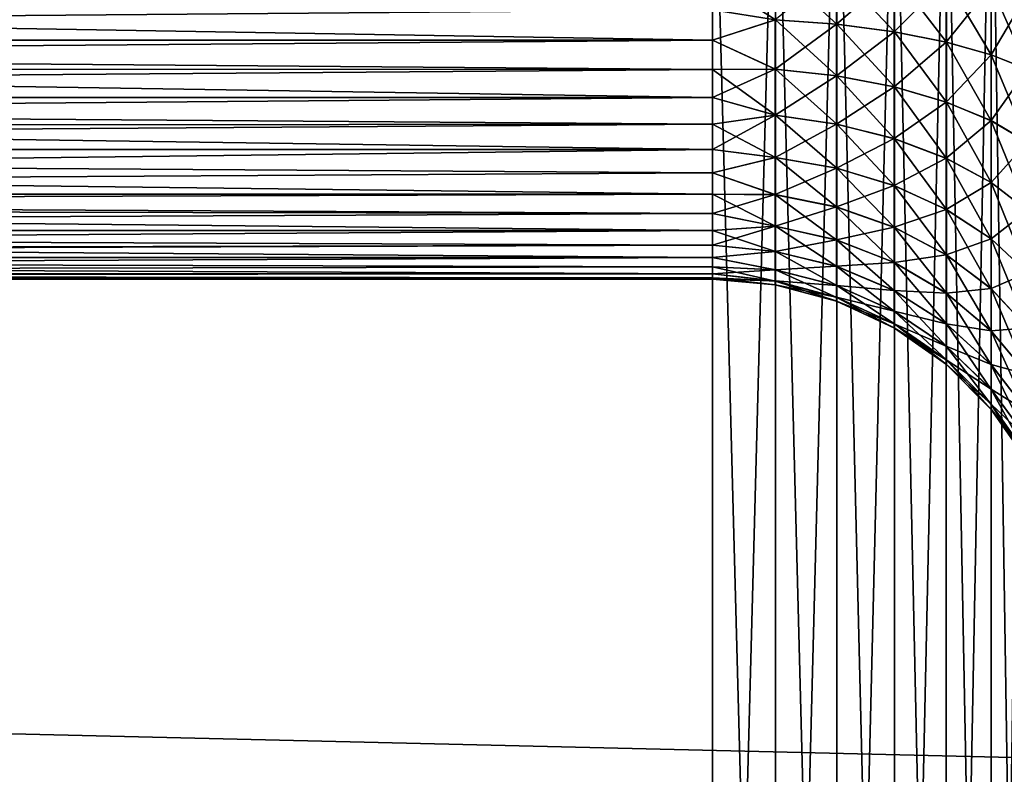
# Model space of a CAD drawing. Extents: x -547 to 547, y 0 to 578.
# Tile 400 of 472: x 370.1 to 372.8, y 555.14 to 557.21. Entities that reach past the tile are written whole.
import ezdxf

# ---------------------------------------------------------------- set-up
doc = ezdxf.new("R2010")
doc.units = 0
doc.header["$LTSCALE"] = 65.185185
for name, color, linetype in [('13', 7, 'CONTINUOUS'), ('20', 7, 'CONTINUOUS'), ('21', 7, 'CONTINUOUS'), ('27', 7, 'CONTINUOUS'), ('3', 7, 'CONTINUOUS'), ('332', 7, 'CONTINUOUS'), ('335', 7, 'CONTINUOUS'), ('40', 7, 'CONTINUOUS'), ('50', 7, 'CONTINUOUS'), ('55', 7, 'CONTINUOUS'), ('57', 7, 'CONTINUOUS'), ('64', 7, 'CONTINUOUS'), ('65', 7, 'CONTINUOUS'), ('9', 7, 'CONTINUOUS')]:
    doc.layers.add(name, color=color, linetype=linetype)

msp = doc.modelspace()

# ---------------------------------------------------------------- linework, layer by layer
at = {"layer": '13', "color": 7, "linetype": 'CONTINUOUS'}
for points in [[(372, 551.5, -49.9), (350, 551.5, -49.9), (372, 558, -49.9), (372, 551.5, -49.9)], [(372, 558, -49.9), (350, 551.5, -49.9), (362, 558, -49.9), (372, 558, -49.9)]]:
    msp.add_3dface(points, dxfattribs=at)
at = {"layer": '20', "color": 7, "linetype": 'CONTINUOUS'}
for points in [[(350, 551.5, 42.9), (545.5, 1.5, 42.9), (350, 566, 42.9), (350, 551.5, 42.9)], [(350, 566, 42.9), (545.5, 1.5, 42.9), (360.0977, 559.3826, 42.9), (350, 566, 42.9)], [(360.0977, 559.3826, 42.9), (545.5, 1.5, 42.9), (360.2178, 559.0925, 42.9), (360.0977, 559.3826, 42.9)], [(360.2178, 559.0925, 42.9), (545.5, 1.5, 42.9), (360.3818, 558.8247, 42.9), (360.2178, 559.0925, 42.9)], [(360.3818, 558.8247, 42.9), (545.5, 1.5, 42.9), (360.5858, 558.5858, 42.9), (360.3818, 558.8247, 42.9)], [(360.5858, 558.5858, 42.9), (545.5, 1.5, 42.9), (360.8246, 558.3818, 42.9), (360.5858, 558.5858, 42.9)], [(360.8246, 558.3818, 42.9), (545.5, 1.5, 42.9), (361.0925, 558.2178, 42.9), (360.8246, 558.3818, 42.9)], [(361.0925, 558.2178, 42.9), (545.5, 1.5, 42.9), (361.3826, 558.0977, 42.9), (361.0925, 558.2178, 42.9)], [(361.3826, 558.0977, 42.9), (545.5, 1.5, 42.9), (361.6881, 558.0245, 42.9), (361.3826, 558.0977, 42.9)], [(361.6881, 558.0245, 42.9), (545.5, 1.5, 42.9), (362, 558, 42.9), (361.6881, 558.0245, 42.9)], [(545.5, 1.5, 42.9), (372, 551.5, 42.9), (362, 558, 42.9), (545.5, 1.5, 42.9)], [(362, 558, 42.9), (372, 551.5, 42.9), (372, 558, 42.9), (362, 558, 42.9)]]:
    msp.add_3dface(points, dxfattribs=at)
at = {"layer": '21', "color": 7, "linetype": 'CONTINUOUS'}
for points in [[(372, 551.5, 42.9), (372.1736, 551.5, 42.8848), (372, 558, 42.9), (372, 551.5, 42.9)], [(372, 558, 42.9), (372.1736, 551.5, 42.8848), (372.1736, 558, 42.8848), (372, 558, 42.9)], [(372.1736, 551.5, 42.8848), (372.342, 551.5, 42.8397), (372.1736, 558, 42.8848), (372.1736, 551.5, 42.8848)], [(372.1736, 558, 42.8848), (372.342, 551.5, 42.8397), (372.342, 558, 42.8397), (372.1736, 558, 42.8848)], [(372.342, 551.5, 42.8397), (372.5, 551.5, 42.766), (372.342, 558, 42.8397), (372.342, 551.5, 42.8397)], [(372.342, 558, 42.8397), (372.5, 551.5, 42.766), (372.5, 558, 42.766), (372.342, 558, 42.8397)], [(372.5, 551.5, 42.766), (372.6428, 551.5, 42.666), (372.5, 558, 42.766), (372.5, 551.5, 42.766)], [(372.5, 558, 42.766), (372.6428, 551.5, 42.666), (372.6428, 558, 42.666), (372.5, 558, 42.766)], [(372.6428, 551.5, 42.666), (372.766, 551.5, 42.5428), (372.6428, 558, 42.666), (372.6428, 551.5, 42.666)], [(372.6428, 558, 42.666), (372.766, 551.5, 42.5428), (372.766, 558, 42.5428), (372.6428, 558, 42.666)], [(372.766, 551.5, 42.5428), (372.866, 551.5, 42.4), (372.766, 558, 42.5428), (372.766, 551.5, 42.5428)], [(372.766, 558, 42.5428), (372.866, 551.5, 42.4), (372.866, 558, 42.4), (372.766, 558, 42.5428)]]:
    msp.add_3dface(points, dxfattribs=at)
at = {"layer": '27', "color": 7, "linetype": 'CONTINUOUS'}
for points in [[(372.1736, 551.5, -49.8848), (372, 551.5, -49.9), (372.1736, 558, -49.8848), (372.1736, 551.5, -49.8848)], [(372, 551.5, -49.9), (372, 558, -49.9), (372.1736, 558, -49.8848), (372, 551.5, -49.9)], [(372.342, 551.5, -49.8397), (372.1736, 551.5, -49.8848), (372.342, 558, -49.8397), (372.342, 551.5, -49.8397)], [(372.342, 558, -49.8397), (372.1736, 551.5, -49.8848), (372.1736, 558, -49.8848), (372.342, 558, -49.8397)], [(372.5, 551.5, -49.766), (372.342, 551.5, -49.8397), (372.5, 558, -49.766), (372.5, 551.5, -49.766)], [(372.5, 558, -49.766), (372.342, 551.5, -49.8397), (372.342, 558, -49.8397), (372.5, 558, -49.766)], [(372.6428, 551.5, -49.666), (372.5, 551.5, -49.766), (372.6428, 558, -49.666), (372.6428, 551.5, -49.666)], [(372.6428, 558, -49.666), (372.5, 551.5, -49.766), (372.5, 558, -49.766), (372.6428, 558, -49.666)], [(372.766, 551.5, -49.5428), (372.6428, 551.5, -49.666), (372.766, 558, -49.5428), (372.766, 551.5, -49.5428)], [(372.766, 558, -49.5428), (372.6428, 551.5, -49.666), (372.6428, 558, -49.666), (372.766, 558, -49.5428)], [(372.866, 551.5, -49.4), (372.766, 551.5, -49.5428), (372.866, 558, -49.4), (372.866, 551.5, -49.4)], [(372.866, 558, -49.4), (372.766, 551.5, -49.5428), (372.766, 558, -49.5428), (372.866, 558, -49.4)]]:
    msp.add_3dface(points, dxfattribs=at)
at = {"layer": '3', "color": 7, "linetype": 'CONTINUOUS'}
for points in [[(528.7, 1.5, -68), (-528.7, 1.5, -68), (528.7, 576.5, -68), (528.7, 1.5, -68)], [(528.7, 576.5, -68), (-528.7, 1.5, -68), (-528.7, 576.5, -68), (528.7, 576.5, -68)]]:
    msp.add_3dface(points, dxfattribs=at)
at = {"layer": '332', "color": 7, "linetype": 'CONTINUOUS'}
for points in [[(0, 576.5, 68), (226.1803, 105.217, 68), (525, 1.5, 68), (0, 576.5, 68)], [(525, 576.5, 68), (0, 576.5, 68), (525, 1.5, 68), (525, 576.5, 68)]]:
    msp.add_3dface(points, dxfattribs=at)
at = {"layer": '335', "color": 7, "linetype": 'CONTINUOUS'}
for points in [[(-349, 551.5, 43), (-545.5, 576.5, 43), (545.5, 576.5, 43), (-349, 551.5, 43)], [(349, 551.5, 43), (-349, 551.5, 43), (545.5, 576.5, 43), (349, 551.5, 43)], [(349, 9.5, 43), (349, 551.5, 43), (545.5, 576.5, 43), (349, 9.5, 43)], [(545.5, 1.5, 43), (349, 9.5, 43), (545.5, 576.5, 43), (545.5, 1.5, 43)]]:
    msp.add_3dface(points, dxfattribs=at)
at = {"layer": '40', "color": 7, "linetype": 'CONTINUOUS'}
for points in [[(362, 556.5, 26.9), (372, 556.5, 26.9), (369.8785, 556.5, -4.0549), (362, 556.5, 26.9)], [(372, 556.5, -33.9), (362, 556.5, -33.9), (364.1215, 556.5, -5.7451), (372, 556.5, -33.9)], [(364.2711, 556.5, -6.1461), (372, 556.5, -33.9), (364.1215, 556.5, -5.7451), (364.2711, 556.5, -6.1461)], [(364.4762, 556.5, -6.5218), (372, 556.5, -33.9), (364.2711, 556.5, -6.1461), (364.4762, 556.5, -6.5218)], [(364.7327, 556.5, -6.8645), (372, 556.5, -33.9), (364.4762, 556.5, -6.5218), (364.7327, 556.5, -6.8645)], [(365.0353, 556.5, -7.1672), (372, 556.5, -33.9), (364.7327, 556.5, -6.8645), (365.0353, 556.5, -7.1672)], [(365.378, 556.5, -7.4237), (372, 556.5, -33.9), (365.0353, 556.5, -7.1672), (365.378, 556.5, -7.4237)], [(365.7537, 556.5, -7.6288), (372, 556.5, -33.9), (365.378, 556.5, -7.4237), (365.7537, 556.5, -7.6288)], [(366.1548, 556.5, -7.7784), (372, 556.5, -33.9), (365.7537, 556.5, -7.6288), (366.1548, 556.5, -7.7784)], [(366.573, 556.5, -7.8694), (372, 556.5, -33.9), (366.1548, 556.5, -7.7784), (366.573, 556.5, -7.8694)], [(367, 556.5, -7.9), (372, 556.5, -33.9), (366.573, 556.5, -7.8694), (367, 556.5, -7.9)], [(367.427, 556.5, -7.8694), (372, 556.5, -33.9), (367, 556.5, -7.9), (367.427, 556.5, -7.8694)], [(367.8452, 556.5, -7.7784), (372, 556.5, -33.9), (367.427, 556.5, -7.8694), (367.8452, 556.5, -7.7784)], [(368.2463, 556.5, -7.6288), (372, 556.5, -33.9), (367.8452, 556.5, -7.7784), (368.2463, 556.5, -7.6288)], [(368.622, 556.5, -7.4237), (372, 556.5, -33.9), (368.2463, 556.5, -7.6288), (368.622, 556.5, -7.4237)], [(368.9647, 556.5, -7.1672), (372, 556.5, -33.9), (368.622, 556.5, -7.4237), (368.9647, 556.5, -7.1672)], [(369.2673, 556.5, -6.8645), (372, 556.5, -33.9), (368.9647, 556.5, -7.1672), (369.2673, 556.5, -6.8645)], [(369.5238, 556.5, -6.5218), (372, 556.5, -33.9), (369.2673, 556.5, -6.8645), (369.5238, 556.5, -6.5218)], [(369.7289, 556.5, -6.1461), (372, 556.5, -33.9), (369.5238, 556.5, -6.5218), (369.7289, 556.5, -6.1461)], [(369.8785, 556.5, -5.7451), (372, 556.5, -33.9), (369.7289, 556.5, -6.1461), (369.8785, 556.5, -5.7451)], [(369.9695, 556.5, -5.3269), (372, 556.5, -33.9), (369.8785, 556.5, -5.7451), (369.9695, 556.5, -5.3269)], [(369.8785, 556.5, -4.0549), (372, 556.5, 26.9), (369.9695, 556.5, -4.4731), (369.8785, 556.5, -4.0549)], [(370, 556.5, -4.9), (372, 556.5, -33.9), (369.9695, 556.5, -5.3269), (370, 556.5, -4.9)], [(372, 556.5, 26.9), (370, 556.5, -4.9), (369.9695, 556.5, -4.4731), (372, 556.5, 26.9)], [(372, 556.5, 26.9), (372, 556.5, -33.9), (370, 556.5, -4.9), (372, 556.5, 26.9)]]:
    msp.add_3dface(points, dxfattribs=at)
at = {"layer": '50', "color": 7, "linetype": 'CONTINUOUS'}
for points in [[(362, 557.158, 27.8397), (362, 557.3264, 27.8848), (372, 557.158, 27.8397), (362, 557.158, 27.8397)], [(372, 557.158, 27.8397), (362, 557.3264, 27.8848), (372, 557.2412, 27.8659), (372, 557.158, 27.8397)], [(362, 557, 27.766), (362, 557.158, 27.8397), (372, 557, 27.766), (362, 557, 27.766)], [(372, 557, 27.766), (362, 557.158, 27.8397), (372, 557.0774, 27.8063), (372, 557, 27.766)], [(372, 557.0774, 27.8063), (362, 557.158, 27.8397), (372, 557.158, 27.8397), (372, 557.0774, 27.8063)], [(362, 556.8572, 27.666), (362, 557, 27.766), (372, 556.8572, 27.666), (362, 556.8572, 27.666)], [(372, 556.8572, 27.666), (362, 557, 27.766), (372, 556.9264, 27.7192), (372, 556.8572, 27.666)], [(372, 556.9264, 27.7192), (362, 557, 27.766), (372, 557, 27.766), (372, 556.9264, 27.7192)], [(362, 556.734, 27.5428), (362, 556.8572, 27.666), (372, 556.734, 27.5428), (362, 556.734, 27.5428)], [(372, 556.734, 27.5428), (362, 556.8572, 27.666), (372, 556.7929, 27.6071), (372, 556.734, 27.5428)], [(372, 556.7929, 27.6071), (362, 556.8572, 27.666), (372, 556.8572, 27.666), (372, 556.7929, 27.6071)], [(362, 556.634, 27.4), (362, 556.734, 27.5428), (372, 556.634, 27.4), (362, 556.634, 27.4)], [(372, 556.634, 27.4), (362, 556.734, 27.5428), (372, 556.6808, 27.4736), (372, 556.634, 27.4)], [(372, 556.6808, 27.4736), (362, 556.734, 27.5428), (372, 556.734, 27.5428), (372, 556.6808, 27.4736)], [(362, 556.5603, 27.242), (362, 556.634, 27.4), (372, 556.5603, 27.242), (362, 556.5603, 27.242)], [(372, 556.5603, 27.242), (362, 556.634, 27.4), (372, 556.5937, 27.3226), (372, 556.5603, 27.242)], [(372, 556.5937, 27.3226), (362, 556.634, 27.4), (372, 556.634, 27.4), (372, 556.5937, 27.3226)], [(362, 556.5152, 27.0736), (362, 556.5603, 27.242), (372, 556.5152, 27.0736), (362, 556.5152, 27.0736)], [(372, 556.5152, 27.0736), (362, 556.5603, 27.242), (372, 556.5341, 27.1588), (372, 556.5152, 27.0736)], [(372, 556.5341, 27.1588), (362, 556.5603, 27.242), (372, 556.5603, 27.242), (372, 556.5341, 27.1588)], [(372, 556.5, 26.9), (362, 556.5, 26.9), (362, 556.5152, 27.0736), (372, 556.5, 26.9)], [(372, 556.5, 26.9), (362, 556.5152, 27.0736), (372, 556.5038, 26.9872), (372, 556.5, 26.9)], [(372, 556.5038, 26.9872), (362, 556.5152, 27.0736), (372, 556.5152, 27.0736), (372, 556.5038, 26.9872)]]:
    msp.add_3dface(points, dxfattribs=at)
at = {"layer": '55', "color": 7, "linetype": 'CONTINUOUS'}
for points in [[(372, 556.5, -33.9), (372, 556.5, 26.9), (372.1736, 556.4848, 26.9), (372, 556.5, -33.9)], [(372.1724, 556.485, -33.9), (372, 556.5, -33.9), (372.1736, 556.4848, 26.9), (372.1724, 556.485, -33.9)], [(372.341, 556.4401, -33.9), (372.1724, 556.485, -33.9), (372.1736, 556.4848, 26.9), (372.341, 556.4401, -33.9)], [(372.3422, 556.4396, 26.9), (372.341, 556.4401, -33.9), (372.1736, 556.4848, 26.9), (372.3422, 556.4396, 26.9)], [(372.4992, 556.3665, -33.9), (372.341, 556.4401, -33.9), (372.3422, 556.4396, 26.9), (372.4992, 556.3665, -33.9)], [(372.5003, 556.3659, 26.9), (372.4992, 556.3665, -33.9), (372.3422, 556.4396, 26.9), (372.5003, 556.3659, 26.9)], [(372.6423, 556.2665, -33.9), (372.4992, 556.3665, -33.9), (372.5003, 556.3659, 26.9), (372.6423, 556.2665, -33.9)], [(372.6432, 556.2657, 26.9), (372.6423, 556.2665, -33.9), (372.5003, 556.3659, 26.9), (372.6432, 556.2657, 26.9)], [(372.7657, 556.1432, -33.9), (372.6423, 556.2665, -33.9), (372.6432, 556.2657, 26.9), (372.7657, 556.1432, -33.9)], [(372.7665, 556.1423, 26.9), (372.7657, 556.1432, -33.9), (372.6432, 556.2657, 26.9), (372.7665, 556.1423, 26.9)], [(372.8659, 556.0003, -33.9), (372.7657, 556.1432, -33.9), (372.7665, 556.1423, 26.9), (372.8659, 556.0003, -33.9)], [(372.8665, 555.9992, 26.9), (372.8659, 556.0003, -33.9), (372.7665, 556.1423, 26.9), (372.8665, 555.9992, 26.9)]]:
    msp.add_3dface(points, dxfattribs=at)
at = {"layer": '57', "color": 7, "linetype": 'CONTINUOUS'}
for points in [[(362, 557.2416, -34.866), (362, 557.1583, -34.8398), (372, 557.2412, -34.8659), (362, 557.2416, -34.866)], [(372, 557.2412, -34.8659), (362, 557.1583, -34.8398), (372, 557.158, -34.8397), (372, 557.2412, -34.8659)], [(362, 557.1583, -34.8398), (362, 557.0777, -34.8065), (372, 557.158, -34.8397), (362, 557.1583, -34.8398)], [(372, 557.158, -34.8397), (362, 557.0777, -34.8065), (372, 557.0774, -34.8063), (372, 557.158, -34.8397)], [(362, 557.0777, -34.8065), (362, 557.0003, -34.7662), (372, 557.0774, -34.8063), (362, 557.0777, -34.8065)], [(372, 557.0774, -34.8063), (362, 557.0003, -34.7662), (372, 557, -34.766), (372, 557.0774, -34.8063)], [(362, 557.0003, -34.7662), (362, 556.9175, -34.7128), (372, 557, -34.766), (362, 557.0003, -34.7662)], [(372, 557, -34.766), (362, 556.9175, -34.7128), (372, 556.9264, -34.7192), (372, 557, -34.766)], [(362, 556.9175, -34.7128), (362, 556.8574, -34.6662), (372, 556.9264, -34.7192), (362, 556.9175, -34.7128)], [(372, 556.9264, -34.7192), (362, 556.8574, -34.6662), (372, 556.8572, -34.666), (372, 556.9264, -34.7192)], [(362, 556.8574, -34.6662), (362, 556.7341, -34.543), (372, 556.8572, -34.666), (362, 556.8574, -34.6662)], [(372, 556.8572, -34.666), (362, 556.7341, -34.543), (372, 556.7929, -34.6071), (372, 556.8572, -34.666)], [(372, 556.7929, -34.6071), (362, 556.7341, -34.543), (372, 556.734, -34.5428), (372, 556.7929, -34.6071)], [(362, 556.7341, -34.543), (362, 556.7001, -34.5002), (372, 556.734, -34.5428), (362, 556.7341, -34.543)], [(372, 556.734, -34.5428), (362, 556.7001, -34.5002), (372, 556.6808, -34.4736), (372, 556.734, -34.5428)], [(362, 556.7001, -34.5002), (362, 556.6341, -34.4002), (372, 556.6808, -34.4736), (362, 556.7001, -34.5002)], [(372, 556.6808, -34.4736), (362, 556.6341, -34.4002), (372, 556.634, -34.4), (372, 556.6808, -34.4736)], [(362, 556.6341, -34.4002), (362, 556.57, -34.2677), (372, 556.634, -34.4), (362, 556.6341, -34.4002)], [(372, 556.634, -34.4), (362, 556.57, -34.2677), (372, 556.5937, -34.3226), (372, 556.634, -34.4)], [(362, 556.57, -34.2677), (362, 556.5603, -34.2421), (372, 556.5937, -34.3226), (362, 556.57, -34.2677)], [(372, 556.5937, -34.3226), (362, 556.5603, -34.2421), (372, 556.5603, -34.242), (372, 556.5937, -34.3226)], [(362, 556.5603, -34.2421), (362, 556.5152, -34.0737), (372, 556.5603, -34.242), (362, 556.5603, -34.2421)], [(372, 556.5603, -34.242), (362, 556.5152, -34.0737), (372, 556.5341, -34.1588), (372, 556.5603, -34.242)], [(372, 556.5341, -34.1588), (362, 556.5152, -34.0737), (372, 556.5152, -34.0736), (372, 556.5341, -34.1588)], [(362, 556.5152, -34.0737), (362, 556.5078, -34.0244), (372, 556.5152, -34.0736), (362, 556.5152, -34.0737)], [(372, 556.5152, -34.0736), (362, 556.5078, -34.0244), (372, 556.5038, -33.9872), (372, 556.5152, -34.0736)], [(362, 556.5078, -34.0244), (362, 556.5, -33.9), (372, 556.5038, -33.9872), (362, 556.5078, -34.0244)], [(362, 556.5, -33.9), (372, 556.5, -33.9), (372, 556.5038, -33.9872), (362, 556.5, -33.9)]]:
    msp.add_3dface(points, dxfattribs=at)
at = {"layer": '64', "color": 7, "linetype": 'CONTINUOUS'}
for points in [[(372.341, 557.3492, -34.9492), (372.1724, 557.214, -34.8739), (372.341, 557.2014, -34.917), (372.341, 557.3492, -34.9492)], [(372.341, 557.3492, -34.9492), (372.341, 557.2014, -34.917), (372.4992, 557.3387, -35.022), (372.341, 557.3492, -34.9492)], [(372.4992, 557.3387, -35.022), (372.341, 557.2014, -34.917), (372.4992, 557.1806, -34.9876), (372.4992, 557.3387, -35.022)], [(372.4992, 557.3387, -35.022), (372.4992, 557.1806, -34.9876), (372.6423, 557.3245, -35.121), (372.4992, 557.3387, -35.022)], [(372.6423, 557.3245, -35.121), (372.4992, 557.1806, -34.9876), (372.6423, 557.1525, -35.0835), (372.6423, 557.3245, -35.121)], [(372.6423, 557.3245, -35.121), (372.6423, 557.1525, -35.0835), (372.7657, 557.3069, -35.243), (372.6423, 557.3245, -35.121)], [(372.7657, 557.3069, -35.243), (372.6423, 557.1525, -35.0835), (372.7657, 557.1177, -35.2019), (372.7657, 557.3069, -35.243)], [(372.7657, 557.3069, -35.243), (372.7657, 557.1177, -35.2019), (372.8659, 557.2866, -35.3844), (372.7657, 557.3069, -35.243)], [(372.8659, 557.2866, -35.3844), (372.7657, 557.1177, -35.2019), (372.8659, 557.0775, -35.3389), (372.8659, 557.2866, -35.3844)], [(372, 557.2412, -34.8659), (372, 557.158, -34.8397), (372.1724, 557.214, -34.8739), (372, 557.2412, -34.8659)], [(372.1724, 557.214, -34.8739), (372, 557.158, -34.8397), (372.1724, 557.0784, -34.8233), (372.1724, 557.214, -34.8739)], [(372.1724, 557.214, -34.8739), (372.1724, 557.0784, -34.8233), (372.341, 557.2014, -34.917), (372.1724, 557.214, -34.8739)], [(372.341, 557.2014, -34.917), (372.1724, 557.0784, -34.8233), (372.341, 557.0597, -34.8642), (372.341, 557.2014, -34.917)], [(372.341, 557.2014, -34.917), (372.341, 557.0597, -34.8642), (372.4992, 557.1806, -34.9876), (372.341, 557.2014, -34.917)], [(372.4992, 557.1806, -34.9876), (372.341, 557.0597, -34.8642), (372.4992, 557.0291, -34.9311), (372.4992, 557.1806, -34.9876)], [(372.4992, 557.1806, -34.9876), (372.4992, 557.0291, -34.9311), (372.6423, 557.1525, -35.0835), (372.4992, 557.1806, -34.9876)], [(372, 557.158, -34.8397), (372, 557.0774, -34.8063), (372.1724, 557.0784, -34.8233), (372, 557.158, -34.8397)], [(372.6423, 557.1525, -35.0835), (372.4992, 557.0291, -34.9311), (372.6423, 556.9876, -35.022), (372.6423, 557.1525, -35.0835)], [(372.6423, 557.1525, -35.0835), (372.6423, 556.9876, -35.022), (372.7657, 557.1177, -35.2019), (372.6423, 557.1525, -35.0835)], [(372.7657, 557.1177, -35.2019), (372.6423, 556.9876, -35.022), (372.7657, 556.9364, -35.1342), (372.7657, 557.1177, -35.2019)], [(372.7657, 557.1177, -35.2019), (372.7657, 556.9364, -35.1342), (372.8659, 557.0775, -35.3389), (372.7657, 557.1177, -35.2019)], [(372, 557.0774, -34.8063), (372, 557, -34.766), (372.1724, 557.0784, -34.8233), (372, 557.0774, -34.8063)], [(372.1724, 557.0784, -34.8233), (372, 557, -34.766), (372.1724, 556.9513, -34.7539), (372.1724, 557.0784, -34.8233)], [(372.1724, 557.0784, -34.8233), (372.1724, 556.9513, -34.7539), (372.341, 557.0597, -34.8642), (372.1724, 557.0784, -34.8233)], [(372.8659, 557.0775, -35.3389), (372.7657, 556.9364, -35.1342), (372.8659, 556.877, -35.2642), (372.8659, 557.0775, -35.3389)], [(372.341, 557.0597, -34.8642), (372.1724, 556.9513, -34.7539), (372.341, 556.9269, -34.7917), (372.341, 557.0597, -34.8642)], [(372.341, 557.0597, -34.8642), (372.341, 556.9269, -34.7917), (372.4992, 557.0291, -34.9311), (372.341, 557.0597, -34.8642)], [(372.4992, 557.0291, -34.9311), (372.341, 556.9269, -34.7917), (372.4992, 556.8872, -34.8536), (372.4992, 557.0291, -34.9311)], [(372.4992, 557.0291, -34.9311), (372.4992, 556.8872, -34.8536), (372.6423, 556.9876, -35.022), (372.4992, 557.0291, -34.9311)], [(372, 557, -34.766), (372, 556.9264, -34.7192), (372.1724, 556.9513, -34.7539), (372, 557, -34.766)], [(372.6423, 556.9876, -35.022), (372.4992, 556.8872, -34.8536), (372.6423, 556.8331, -34.9377), (372.6423, 556.9876, -35.022)], [(372.6423, 556.9876, -35.022), (372.6423, 556.8331, -34.9377), (372.7657, 556.9364, -35.1342), (372.6423, 556.9876, -35.022)], [(372, 556.9264, -34.7192), (372, 556.8572, -34.666), (372.1724, 556.9513, -34.7539), (372, 556.9264, -34.7192)], [(372.1724, 556.9513, -34.7539), (372, 556.8572, -34.666), (372.1724, 556.8353, -34.6671), (372.1724, 556.9513, -34.7539)], [(372.1724, 556.9513, -34.7539), (372.1724, 556.8353, -34.6671), (372.341, 556.9269, -34.7917), (372.1724, 556.9513, -34.7539)], [(372.7657, 556.9364, -35.1342), (372.6423, 556.8331, -34.9377), (372.7657, 556.7665, -35.0414), (372.7657, 556.9364, -35.1342)], [(372.7657, 556.9364, -35.1342), (372.7657, 556.7665, -35.0414), (372.8659, 556.877, -35.2642), (372.7657, 556.9364, -35.1342)], [(372.341, 556.9269, -34.7917), (372.1724, 556.8353, -34.6671), (372.341, 556.8059, -34.7011), (372.341, 556.9269, -34.7917)], [(372.341, 556.9269, -34.7917), (372.341, 556.8059, -34.7011), (372.4992, 556.8872, -34.8536), (372.341, 556.9269, -34.7917)], [(372.4992, 556.8872, -34.8536), (372.341, 556.8059, -34.7011), (372.4992, 556.7577, -34.7567), (372.4992, 556.8872, -34.8536)], [(372.4992, 556.8872, -34.8536), (372.4992, 556.7577, -34.7567), (372.6423, 556.8331, -34.9377), (372.4992, 556.8872, -34.8536)], [(372.8659, 556.877, -35.2642), (372.7657, 556.7665, -35.0414), (372.8659, 556.6892, -35.1616), (372.8659, 556.877, -35.2642)], [(372, 556.8572, -34.666), (372, 556.7929, -34.6071), (372.1724, 556.8353, -34.6671), (372, 556.8572, -34.666)], [(372.1724, 556.8353, -34.6671), (372, 556.7929, -34.6071), (372.1724, 556.7329, -34.5647), (372.1724, 556.8353, -34.6671)], [(372.1724, 556.8353, -34.6671), (372.1724, 556.7329, -34.5647), (372.341, 556.8059, -34.7011), (372.1724, 556.8353, -34.6671)], [(372.6423, 556.8331, -34.9377), (372.4992, 556.7577, -34.7567), (372.6423, 556.6922, -34.8322), (372.6423, 556.8331, -34.9377)], [(372.6423, 556.8331, -34.9377), (372.6423, 556.6922, -34.8322), (372.7657, 556.7665, -35.0414), (372.6423, 556.8331, -34.9377)], [(372.341, 556.8059, -34.7011), (372.1724, 556.7329, -34.5647), (372.341, 556.6989, -34.5941), (372.341, 556.8059, -34.7011)], [(372.341, 556.8059, -34.7011), (372.341, 556.6989, -34.5941), (372.4992, 556.7577, -34.7567), (372.341, 556.8059, -34.7011)], [(372, 556.7929, -34.6071), (372, 556.734, -34.5428), (372.1724, 556.7329, -34.5647), (372, 556.7929, -34.6071)], [(372.4992, 556.7577, -34.7567), (372.341, 556.6989, -34.5941), (372.4992, 556.6433, -34.6423), (372.4992, 556.7577, -34.7567)], [(372.4992, 556.7577, -34.7567), (372.4992, 556.6433, -34.6423), (372.6423, 556.6922, -34.8322), (372.4992, 556.7577, -34.7567)], [(372.7657, 556.7665, -35.0414), (372.6423, 556.6922, -34.8322), (372.7657, 556.6115, -34.9254), (372.7657, 556.7665, -35.0414)], [(372.7657, 556.7665, -35.0414), (372.7657, 556.6115, -34.9254), (372.8659, 556.6892, -35.1616), (372.7657, 556.7665, -35.0414)], [(372, 556.734, -34.5428), (372, 556.6808, -34.4736), (372.1724, 556.7329, -34.5647), (372, 556.734, -34.5428)], [(372.1724, 556.7329, -34.5647), (372, 556.6808, -34.4736), (372.1724, 556.6461, -34.4487), (372.1724, 556.7329, -34.5647)], [(372.1724, 556.7329, -34.5647), (372.1724, 556.6461, -34.4487), (372.341, 556.6989, -34.5941), (372.1724, 556.7329, -34.5647)], [(372.341, 556.6989, -34.5941), (372.1724, 556.6461, -34.4487), (372.341, 556.6083, -34.4731), (372.341, 556.6989, -34.5941)], [(372.341, 556.6989, -34.5941), (372.341, 556.6083, -34.4731), (372.4992, 556.6433, -34.6423), (372.341, 556.6989, -34.5941)], [(372.6423, 556.6922, -34.8322), (372.4992, 556.6433, -34.6423), (372.6423, 556.5678, -34.7078), (372.6423, 556.6922, -34.8322)], [(372.6423, 556.6922, -34.8322), (372.6423, 556.5678, -34.7078), (372.7657, 556.6115, -34.9254), (372.6423, 556.6922, -34.8322)], [(372.8659, 556.6892, -35.1616), (372.7657, 556.6115, -34.9254), (372.8659, 556.5179, -35.0334), (372.8659, 556.6892, -35.1616)], [(372, 556.6808, -34.4736), (372, 556.634, -34.4), (372.1724, 556.6461, -34.4487), (372, 556.6808, -34.4736)], [(372, 556.634, -34.4), (372, 556.5937, -34.3226), (372.1724, 556.6461, -34.4487), (372, 556.634, -34.4)], [(372.1724, 556.6461, -34.4487), (372, 556.5937, -34.3226), (372.1724, 556.5767, -34.3216), (372.1724, 556.6461, -34.4487)], [(372.1724, 556.6461, -34.4487), (372.1724, 556.5767, -34.3216), (372.341, 556.6083, -34.4731), (372.1724, 556.6461, -34.4487)], [(372.4992, 556.6433, -34.6423), (372.341, 556.6083, -34.4731), (372.4992, 556.5464, -34.5128), (372.4992, 556.6433, -34.6423)], [(372.4992, 556.6433, -34.6423), (372.4992, 556.5464, -34.5128), (372.6423, 556.5678, -34.7078), (372.4992, 556.6433, -34.6423)], [(372.341, 556.6083, -34.4731), (372.1724, 556.5767, -34.3216), (372.341, 556.5358, -34.3403), (372.341, 556.6083, -34.4731)], [(372.341, 556.6083, -34.4731), (372.341, 556.5358, -34.3403), (372.4992, 556.5464, -34.5128), (372.341, 556.6083, -34.4731)], [(372.7657, 556.6115, -34.9254), (372.6423, 556.5678, -34.7078), (372.7657, 556.4746, -34.7885), (372.7657, 556.6115, -34.9254)], [(372.7657, 556.6115, -34.9254), (372.7657, 556.4746, -34.7885), (372.8659, 556.5179, -35.0334), (372.7657, 556.6115, -34.9254)], [(372, 556.5937, -34.3226), (372, 556.5603, -34.242), (372.1724, 556.5767, -34.3216), (372, 556.5937, -34.3226)], [(372.1724, 556.5767, -34.3216), (372, 556.5603, -34.242), (372.1724, 556.5261, -34.186), (372.1724, 556.5767, -34.3216)], [(372, 556.5603, -34.242), (372, 556.5341, -34.1588), (372.1724, 556.5261, -34.186), (372, 556.5603, -34.242)], [(372.1724, 556.5767, -34.3216), (372.1724, 556.5261, -34.186), (372.341, 556.5358, -34.3403), (372.1724, 556.5767, -34.3216)], [(372.6423, 556.5678, -34.7078), (372.4992, 556.5464, -34.5128), (372.6423, 556.4623, -34.5669), (372.6423, 556.5678, -34.7078)], [(372.6423, 556.5678, -34.7078), (372.6423, 556.4623, -34.5669), (372.7657, 556.4746, -34.7885), (372.6423, 556.5678, -34.7078)], [(372, 556.5341, -34.1588), (372, 556.5152, -34.0736), (372.1724, 556.5261, -34.186), (372, 556.5341, -34.1588)], [(372.1724, 556.5261, -34.186), (372, 556.5152, -34.0736), (372.1724, 556.4954, -34.0444), (372.1724, 556.5261, -34.186)], [(372.341, 556.5358, -34.3403), (372.1724, 556.5261, -34.186), (372.341, 556.483, -34.1986), (372.341, 556.5358, -34.3403)], [(372.1724, 556.5261, -34.186), (372.1724, 556.4954, -34.0444), (372.341, 556.483, -34.1986), (372.1724, 556.5261, -34.186)], [(372.4992, 556.5464, -34.5128), (372.341, 556.5358, -34.3403), (372.4992, 556.4689, -34.3709), (372.4992, 556.5464, -34.5128)], [(372.341, 556.5358, -34.3403), (372.341, 556.483, -34.1986), (372.4992, 556.4689, -34.3709), (372.341, 556.5358, -34.3403)], [(372.4992, 556.5464, -34.5128), (372.4992, 556.4689, -34.3709), (372.6423, 556.4623, -34.5669), (372.4992, 556.5464, -34.5128)], [(372, 556.5152, -34.0736), (372, 556.5038, -33.9872), (372.1724, 556.4954, -34.0444), (372, 556.5152, -34.0736)], [(372, 556.5038, -33.9872), (372, 556.5, -33.9), (372.1724, 556.4954, -34.0444), (372, 556.5038, -33.9872)], [(372, 556.5, -33.9), (372.1724, 556.485, -33.9), (372.1724, 556.4954, -34.0444), (372, 556.5, -33.9)], [(372.8659, 556.5179, -35.0334), (372.7657, 556.4746, -34.7885), (372.8659, 556.3666, -34.8821), (372.8659, 556.5179, -35.0334)], [(372.1724, 556.4954, -34.0444), (372.1724, 556.485, -33.9), (372.341, 556.4508, -34.0508), (372.1724, 556.4954, -34.0444)], [(372.341, 556.483, -34.1986), (372.1724, 556.4954, -34.0444), (372.341, 556.4508, -34.0508), (372.341, 556.483, -34.1986)], [(372.1724, 556.485, -33.9), (372.341, 556.4401, -33.9), (372.341, 556.4508, -34.0508), (372.1724, 556.485, -33.9)], [(372.341, 556.483, -34.1986), (372.341, 556.4508, -34.0508), (372.4992, 556.4124, -34.2194), (372.341, 556.483, -34.1986)], [(372.4992, 556.4689, -34.3709), (372.341, 556.483, -34.1986), (372.4992, 556.4124, -34.2194), (372.4992, 556.4689, -34.3709)], [(372.7657, 556.4746, -34.7885), (372.6423, 556.4623, -34.5669), (372.7657, 556.3586, -34.6335), (372.7657, 556.4746, -34.7885)], [(372.7657, 556.4746, -34.7885), (372.7657, 556.3586, -34.6335), (372.8659, 556.3666, -34.8821), (372.7657, 556.4746, -34.7885)], [(372.341, 556.4508, -34.0508), (372.341, 556.4401, -33.9), (372.4992, 556.378, -34.0613), (372.341, 556.4508, -34.0508)], [(372.4992, 556.4124, -34.2194), (372.341, 556.4508, -34.0508), (372.4992, 556.378, -34.0613), (372.4992, 556.4124, -34.2194)], [(372.4992, 556.4689, -34.3709), (372.4992, 556.4124, -34.2194), (372.6423, 556.378, -34.4124), (372.4992, 556.4689, -34.3709)], [(372.6423, 556.4623, -34.5669), (372.4992, 556.4689, -34.3709), (372.6423, 556.378, -34.4124), (372.6423, 556.4623, -34.5669)], [(372.6423, 556.4623, -34.5669), (372.6423, 556.378, -34.4124), (372.7657, 556.3586, -34.6335), (372.6423, 556.4623, -34.5669)], [(372.341, 556.4401, -33.9), (372.4992, 556.3665, -33.9), (372.4992, 556.378, -34.0613), (372.341, 556.4401, -33.9)], [(372.4992, 556.4124, -34.2194), (372.4992, 556.378, -34.0613), (372.6423, 556.3165, -34.2475), (372.4992, 556.4124, -34.2194)], [(372.6423, 556.378, -34.4124), (372.4992, 556.4124, -34.2194), (372.6423, 556.3165, -34.2475), (372.6423, 556.378, -34.4124)], [(372.4992, 556.378, -34.0613), (372.4992, 556.3665, -33.9), (372.6423, 556.279, -34.0755), (372.4992, 556.378, -34.0613)], [(372.6423, 556.3165, -34.2475), (372.4992, 556.378, -34.0613), (372.6423, 556.279, -34.0755), (372.6423, 556.3165, -34.2475)], [(372.4992, 556.3665, -33.9), (372.6423, 556.2665, -33.9), (372.6423, 556.279, -34.0755), (372.4992, 556.3665, -33.9)], [(372.6423, 556.378, -34.4124), (372.6423, 556.3165, -34.2475), (372.7657, 556.2658, -34.4636), (372.6423, 556.378, -34.4124)], [(372.7657, 556.3586, -34.6335), (372.6423, 556.378, -34.4124), (372.7657, 556.2658, -34.4636), (372.7657, 556.3586, -34.6335)], [(372.8659, 556.3666, -34.8821), (372.7657, 556.3586, -34.6335), (372.8659, 556.2384, -34.7108), (372.8659, 556.3666, -34.8821)], [(372.7657, 556.3586, -34.6335), (372.7657, 556.2658, -34.4636), (372.8659, 556.2384, -34.7108), (372.7657, 556.3586, -34.6335)], [(372.6423, 556.3165, -34.2475), (372.6423, 556.279, -34.0755), (372.7657, 556.1981, -34.2823), (372.6423, 556.3165, -34.2475)], [(372.7657, 556.2658, -34.4636), (372.6423, 556.3165, -34.2475), (372.7657, 556.1981, -34.2823), (372.7657, 556.2658, -34.4636)], [(372.6423, 556.279, -34.0755), (372.6423, 556.2665, -33.9), (372.7657, 556.157, -34.0931), (372.6423, 556.279, -34.0755)], [(372.7657, 556.1981, -34.2823), (372.6423, 556.279, -34.0755), (372.7657, 556.157, -34.0931), (372.7657, 556.1981, -34.2823)], [(372.6423, 556.2665, -33.9), (372.7657, 556.1432, -33.9), (372.7657, 556.157, -34.0931), (372.6423, 556.2665, -33.9)], [(372.7657, 556.2658, -34.4636), (372.7657, 556.1981, -34.2823), (372.8659, 556.1358, -34.523), (372.7657, 556.2658, -34.4636)], [(372.8659, 556.2384, -34.7108), (372.7657, 556.2658, -34.4636), (372.8659, 556.1358, -34.523), (372.8659, 556.2384, -34.7108)], [(372.7657, 556.1981, -34.2823), (372.7657, 556.157, -34.0931), (372.8659, 556.0611, -34.3225), (372.7657, 556.1981, -34.2823)], [(372.8659, 556.1358, -34.523), (372.7657, 556.1981, -34.2823), (372.8659, 556.0611, -34.3225), (372.8659, 556.1358, -34.523)], [(372.7657, 556.157, -34.0931), (372.7657, 556.1432, -33.9), (372.8659, 556.0156, -34.1134), (372.7657, 556.157, -34.0931)], [(372.8659, 556.0611, -34.3225), (372.7657, 556.157, -34.0931), (372.8659, 556.0156, -34.1134), (372.8659, 556.0611, -34.3225)], [(372.7657, 556.1432, -33.9), (372.8659, 556.0003, -33.9), (372.8659, 556.0156, -34.1134), (372.7657, 556.1432, -33.9)]]:
    msp.add_3dface(points, dxfattribs=at)
at = {"layer": '65', "color": 7, "linetype": 'CONTINUOUS'}
for points in [[(372.1736, 557.214, 27.8741), (372, 557.3264, 27.8848), (372.1736, 557.3555, 27.9049), (372.1736, 557.214, 27.8741)], [(372.1736, 557.214, 27.8741), (372.1736, 557.3555, 27.9049), (372.3422, 557.2013, 27.9174), (372.1736, 557.214, 27.8741)], [(372.3422, 557.2013, 27.9174), (372.1736, 557.3555, 27.9049), (372.3422, 557.3491, 27.9496), (372.3422, 557.2013, 27.9174)], [(372.3422, 557.2013, 27.9174), (372.3422, 557.3491, 27.9496), (372.5003, 557.1805, 27.9882), (372.3422, 557.2013, 27.9174)], [(372.5003, 557.1805, 27.9882), (372.3422, 557.3491, 27.9496), (372.5003, 557.3386, 28.0226), (372.5003, 557.1805, 27.9882)], [(372.5003, 557.1805, 27.9882), (372.5003, 557.3386, 28.0226), (372.6432, 557.1523, 28.0843), (372.5003, 557.1805, 27.9882)], [(372.6432, 557.1523, 28.0843), (372.5003, 557.3386, 28.0226), (372.6432, 557.3243, 28.1217), (372.6432, 557.1523, 28.0843)], [(372, 557.2412, 27.8659), (372, 557.3264, 27.8848), (372.1736, 557.214, 27.8741), (372, 557.2412, 27.8659)], [(372.6432, 557.1523, 28.0843), (372.6432, 557.3243, 28.1217), (372.7665, 557.1175, 28.2027), (372.6432, 557.1523, 28.0843)], [(372.7665, 557.1175, 28.2027), (372.6432, 557.3243, 28.1217), (372.7665, 557.3068, 28.2439), (372.7665, 557.1175, 28.2027)], [(372.7665, 557.1175, 28.2027), (372.7665, 557.3068, 28.2439), (372.8665, 557.0772, 28.34), (372.7665, 557.1175, 28.2027)], [(372.8665, 557.0772, 28.34), (372.7665, 557.3068, 28.2439), (372.8665, 557.2864, 28.3855), (372.8665, 557.0772, 28.34)], [(372, 557.158, 27.8397), (372, 557.2412, 27.8659), (372.1736, 557.214, 27.8741), (372, 557.158, 27.8397)], [(372.1736, 557.0783, 27.8235), (372, 557.158, 27.8397), (372.1736, 557.214, 27.8741), (372.1736, 557.0783, 27.8235)], [(372.1736, 557.0783, 27.8235), (372.1736, 557.214, 27.8741), (372.3422, 557.0595, 27.8645), (372.1736, 557.0783, 27.8235)], [(372.3422, 557.0595, 27.8645), (372.1736, 557.214, 27.8741), (372.3422, 557.2013, 27.9174), (372.3422, 557.0595, 27.8645)], [(372.3422, 557.0595, 27.8645), (372.3422, 557.2013, 27.9174), (372.5003, 557.0289, 27.9317), (372.3422, 557.0595, 27.8645)], [(372.5003, 557.0289, 27.9317), (372.3422, 557.2013, 27.9174), (372.5003, 557.1805, 27.9882), (372.5003, 557.0289, 27.9317)], [(372.5003, 557.0289, 27.9317), (372.5003, 557.1805, 27.9882), (372.6432, 556.9873, 28.0228), (372.5003, 557.0289, 27.9317)], [(372.6432, 556.9873, 28.0228), (372.5003, 557.1805, 27.9882), (372.6432, 557.1523, 28.0843), (372.6432, 556.9873, 28.0228)], [(372, 557.0774, 27.8063), (372, 557.158, 27.8397), (372.1736, 557.0783, 27.8235), (372, 557.0774, 27.8063)], [(372.6432, 556.9873, 28.0228), (372.6432, 557.1523, 28.0843), (372.7665, 556.936, 28.1351), (372.6432, 556.9873, 28.0228)], [(372.7665, 556.936, 28.1351), (372.6432, 557.1523, 28.0843), (372.7665, 557.1175, 28.2027), (372.7665, 556.936, 28.1351)], [(372.7665, 556.936, 28.1351), (372.7665, 557.1175, 28.2027), (372.8665, 556.8766, 28.2651), (372.7665, 556.936, 28.1351)], [(372.8665, 556.8766, 28.2651), (372.7665, 557.1175, 28.2027), (372.8665, 557.0772, 28.34), (372.8665, 556.8766, 28.2651)], [(372.1736, 556.9511, 27.754), (372, 557.0774, 27.8063), (372.1736, 557.0783, 27.8235), (372.1736, 556.9511, 27.754)], [(372, 557, 27.766), (372, 557.0774, 27.8063), (372.1736, 556.9511, 27.754), (372, 557, 27.766)], [(372.1736, 556.9511, 27.754), (372.1736, 557.0783, 27.8235), (372.3422, 556.9267, 27.792), (372.1736, 556.9511, 27.754)], [(372.3422, 556.9267, 27.792), (372.1736, 557.0783, 27.8235), (372.3422, 557.0595, 27.8645), (372.3422, 556.9267, 27.792)], [(372.3422, 556.9267, 27.792), (372.3422, 557.0595, 27.8645), (372.5003, 556.8868, 27.8541), (372.3422, 556.9267, 27.792)], [(372.5003, 556.8868, 27.8541), (372.3422, 557.0595, 27.8645), (372.5003, 557.0289, 27.9317), (372.5003, 556.8868, 27.8541)], [(372.5003, 556.8868, 27.8541), (372.5003, 557.0289, 27.9317), (372.6432, 556.8327, 27.9384), (372.5003, 556.8868, 27.8541)], [(372.6432, 556.8327, 27.9384), (372.5003, 557.0289, 27.9317), (372.6432, 556.9873, 28.0228), (372.6432, 556.8327, 27.9384)], [(372, 556.9264, 27.7192), (372, 557, 27.766), (372.1736, 556.9511, 27.754), (372, 556.9264, 27.7192)], [(372.6432, 556.8327, 27.9384), (372.6432, 556.9873, 28.0228), (372.7665, 556.7659, 28.0422), (372.6432, 556.8327, 27.9384)], [(372.7665, 556.7659, 28.0422), (372.6432, 556.9873, 28.0228), (372.7665, 556.936, 28.1351), (372.7665, 556.7659, 28.0422)], [(372.1736, 556.8352, 27.6672), (372, 556.9264, 27.7192), (372.1736, 556.9511, 27.754), (372.1736, 556.8352, 27.6672)], [(372.1736, 556.8352, 27.6672), (372.1736, 556.9511, 27.754), (372.3422, 556.8056, 27.7014), (372.1736, 556.8352, 27.6672)], [(372.3422, 556.8056, 27.7014), (372.1736, 556.9511, 27.754), (372.3422, 556.9267, 27.792), (372.3422, 556.8056, 27.7014)], [(372.7665, 556.7659, 28.0422), (372.7665, 556.936, 28.1351), (372.8665, 556.6886, 28.1625), (372.7665, 556.7659, 28.0422)], [(372.8665, 556.6886, 28.1625), (372.7665, 556.936, 28.1351), (372.8665, 556.8766, 28.2651), (372.8665, 556.6886, 28.1625)], [(372, 556.8572, 27.666), (372, 556.9264, 27.7192), (372.1736, 556.8352, 27.6672), (372, 556.8572, 27.666)], [(372.3422, 556.8056, 27.7014), (372.3422, 556.9267, 27.792), (372.5003, 556.7573, 27.7571), (372.3422, 556.8056, 27.7014)], [(372.5003, 556.7573, 27.7571), (372.3422, 556.9267, 27.792), (372.5003, 556.8868, 27.8541), (372.5003, 556.7573, 27.7571)], [(372.5003, 556.7573, 27.7571), (372.5003, 556.8868, 27.8541), (372.6432, 556.6917, 27.8328), (372.5003, 556.7573, 27.7571)], [(372.6432, 556.6917, 27.8328), (372.5003, 556.8868, 27.8541), (372.6432, 556.8327, 27.9384), (372.6432, 556.6917, 27.8328)], [(372, 556.7929, 27.6071), (372, 556.8572, 27.666), (372.1736, 556.8352, 27.6672), (372, 556.7929, 27.6071)], [(372.1736, 556.7328, 27.5648), (372, 556.7929, 27.6071), (372.1736, 556.8352, 27.6672), (372.1736, 556.7328, 27.5648)], [(372.1736, 556.7328, 27.5648), (372.1736, 556.8352, 27.6672), (372.3422, 556.6986, 27.5944), (372.1736, 556.7328, 27.5648)], [(372.3422, 556.6986, 27.5944), (372.1736, 556.8352, 27.6672), (372.3422, 556.8056, 27.7014), (372.3422, 556.6986, 27.5944)], [(372.6432, 556.6917, 27.8328), (372.6432, 556.8327, 27.9384), (372.7665, 556.6109, 27.9261), (372.6432, 556.6917, 27.8328)], [(372.7665, 556.6109, 27.9261), (372.6432, 556.8327, 27.9384), (372.7665, 556.7659, 28.0422), (372.7665, 556.6109, 27.9261)], [(372.3422, 556.6986, 27.5944), (372.3422, 556.8056, 27.7014), (372.5003, 556.6429, 27.6427), (372.3422, 556.6986, 27.5944)], [(372.5003, 556.6429, 27.6427), (372.3422, 556.8056, 27.7014), (372.5003, 556.7573, 27.7571), (372.5003, 556.6429, 27.6427)], [(372, 556.734, 27.5428), (372, 556.7929, 27.6071), (372.1736, 556.7328, 27.5648), (372, 556.734, 27.5428)], [(372.5003, 556.6429, 27.6427), (372.5003, 556.7573, 27.7571), (372.6432, 556.5672, 27.7083), (372.5003, 556.6429, 27.6427)], [(372.6432, 556.5672, 27.7083), (372.5003, 556.7573, 27.7571), (372.6432, 556.6917, 27.8328), (372.6432, 556.5672, 27.7083)], [(372.7665, 556.6109, 27.9261), (372.7665, 556.7659, 28.0422), (372.8665, 556.5172, 28.0342), (372.7665, 556.6109, 27.9261)], [(372.8665, 556.5172, 28.0342), (372.7665, 556.7659, 28.0422), (372.8665, 556.6886, 28.1625), (372.8665, 556.5172, 28.0342)], [(372, 556.6808, 27.4736), (372, 556.734, 27.5428), (372.1736, 556.646, 27.4489), (372, 556.6808, 27.4736)], [(372.1736, 556.646, 27.4489), (372, 556.734, 27.5428), (372.1736, 556.7328, 27.5648), (372.1736, 556.646, 27.4489)], [(372.1736, 556.646, 27.4489), (372.1736, 556.7328, 27.5648), (372.3422, 556.608, 27.4733), (372.1736, 556.646, 27.4489)], [(372.3422, 556.608, 27.4733), (372.1736, 556.7328, 27.5648), (372.3422, 556.6986, 27.5944), (372.3422, 556.608, 27.4733)], [(372.3422, 556.608, 27.4733), (372.3422, 556.6986, 27.5944), (372.5003, 556.5459, 27.5132), (372.3422, 556.608, 27.4733)], [(372.5003, 556.5459, 27.5132), (372.3422, 556.6986, 27.5944), (372.5003, 556.6429, 27.6427), (372.5003, 556.5459, 27.5132)], [(372.6432, 556.5672, 27.7083), (372.6432, 556.6917, 27.8328), (372.7665, 556.4739, 27.7891), (372.6432, 556.5672, 27.7083)], [(372.7665, 556.4739, 27.7891), (372.6432, 556.6917, 27.8328), (372.7665, 556.6109, 27.9261), (372.7665, 556.4739, 27.7891)], [(372, 556.634, 27.4), (372, 556.6808, 27.4736), (372.1736, 556.646, 27.4489), (372, 556.634, 27.4)], [(372.1736, 556.5765, 27.3217), (372, 556.634, 27.4), (372.1736, 556.646, 27.4489), (372.1736, 556.5765, 27.3217)], [(372, 556.5937, 27.3226), (372, 556.634, 27.4), (372.1736, 556.5765, 27.3217), (372, 556.5937, 27.3226)], [(372.1736, 556.5765, 27.3217), (372.1736, 556.646, 27.4489), (372.3422, 556.5355, 27.3405), (372.1736, 556.5765, 27.3217)], [(372.3422, 556.5355, 27.3405), (372.1736, 556.646, 27.4489), (372.3422, 556.608, 27.4733), (372.3422, 556.5355, 27.3405)], [(372.5003, 556.5459, 27.5132), (372.5003, 556.6429, 27.6427), (372.6432, 556.4616, 27.5673), (372.5003, 556.5459, 27.5132)], [(372.6432, 556.4616, 27.5673), (372.5003, 556.6429, 27.6427), (372.6432, 556.5672, 27.7083), (372.6432, 556.4616, 27.5673)], [(372.3422, 556.5355, 27.3405), (372.3422, 556.608, 27.4733), (372.5003, 556.4683, 27.3711), (372.3422, 556.5355, 27.3405)], [(372.5003, 556.4683, 27.3711), (372.3422, 556.608, 27.4733), (372.5003, 556.5459, 27.5132), (372.5003, 556.4683, 27.3711)], [(372.7665, 556.4739, 27.7891), (372.7665, 556.6109, 27.9261), (372.8665, 556.3658, 27.8828), (372.7665, 556.4739, 27.7891)], [(372.8665, 556.3658, 27.8828), (372.7665, 556.6109, 27.9261), (372.8665, 556.5172, 28.0342), (372.8665, 556.3658, 27.8828)], [(372, 556.5603, 27.242), (372, 556.5937, 27.3226), (372.1736, 556.5765, 27.3217), (372, 556.5603, 27.242)], [(372.1736, 556.5259, 27.186), (372, 556.5603, 27.242), (372.1736, 556.5765, 27.3217), (372.1736, 556.5259, 27.186)], [(372, 556.5341, 27.1588), (372, 556.5603, 27.242), (372.1736, 556.5259, 27.186), (372, 556.5341, 27.1588)], [(372.1736, 556.5259, 27.186), (372.1736, 556.5765, 27.3217), (372.3422, 556.4826, 27.1987), (372.1736, 556.5259, 27.186)], [(372.3422, 556.4826, 27.1987), (372.1736, 556.5765, 27.3217), (372.3422, 556.5355, 27.3405), (372.3422, 556.4826, 27.1987)], [(372.6432, 556.4616, 27.5673), (372.6432, 556.5672, 27.7083), (372.7665, 556.3578, 27.6341), (372.6432, 556.4616, 27.5673)], [(372.7665, 556.3578, 27.6341), (372.6432, 556.5672, 27.7083), (372.7665, 556.4739, 27.7891), (372.7665, 556.3578, 27.6341)], [(372, 556.5152, 27.0736), (372, 556.5341, 27.1588), (372.1736, 556.4951, 27.0445), (372, 556.5152, 27.0736)], [(372.1736, 556.4951, 27.0445), (372, 556.5341, 27.1588), (372.1736, 556.5259, 27.186), (372.1736, 556.4951, 27.0445)], [(372.1736, 556.4951, 27.0445), (372.1736, 556.5259, 27.186), (372.3422, 556.4504, 27.0509), (372.1736, 556.4951, 27.0445)], [(372.3422, 556.4504, 27.0509), (372.1736, 556.5259, 27.186), (372.3422, 556.4826, 27.1987), (372.3422, 556.4504, 27.0509)], [(372.3422, 556.4826, 27.1987), (372.3422, 556.5355, 27.3405), (372.5003, 556.4118, 27.2195), (372.3422, 556.4826, 27.1987)], [(372.5003, 556.4118, 27.2195), (372.3422, 556.5355, 27.3405), (372.5003, 556.4683, 27.3711), (372.5003, 556.4118, 27.2195)], [(372.5003, 556.4683, 27.3711), (372.5003, 556.5459, 27.5132), (372.6432, 556.3772, 27.4127), (372.5003, 556.4683, 27.3711)], [(372.6432, 556.3772, 27.4127), (372.5003, 556.5459, 27.5132), (372.6432, 556.4616, 27.5673), (372.6432, 556.3772, 27.4127)], [(372, 556.5038, 26.9872), (372, 556.5152, 27.0736), (372.1736, 556.4951, 27.0445), (372, 556.5038, 26.9872)], [(372, 556.5, 26.9), (372, 556.5038, 26.9872), (372.1736, 556.4848, 26.9), (372, 556.5, 26.9)], [(372.1736, 556.4848, 26.9), (372, 556.5038, 26.9872), (372.1736, 556.4951, 27.0445), (372.1736, 556.4848, 26.9)], [(372.3422, 556.4396, 26.9), (372.1736, 556.4848, 26.9), (372.1736, 556.4951, 27.0445), (372.3422, 556.4396, 26.9)], [(372.3422, 556.4396, 26.9), (372.1736, 556.4951, 27.0445), (372.3422, 556.4504, 27.0509), (372.3422, 556.4396, 26.9)], [(372.3422, 556.4504, 27.0509), (372.3422, 556.4826, 27.1987), (372.5003, 556.3774, 27.0614), (372.3422, 556.4504, 27.0509)], [(372.5003, 556.3774, 27.0614), (372.3422, 556.4826, 27.1987), (372.5003, 556.4118, 27.2195), (372.5003, 556.3774, 27.0614)], [(372.7665, 556.3578, 27.6341), (372.7665, 556.4739, 27.7891), (372.8665, 556.2375, 27.7114), (372.7665, 556.3578, 27.6341)], [(372.8665, 556.2375, 27.7114), (372.7665, 556.4739, 27.7891), (372.8665, 556.3658, 27.8828), (372.8665, 556.2375, 27.7114)], [(372.5003, 556.3659, 26.9), (372.3422, 556.4396, 26.9), (372.3422, 556.4504, 27.0509), (372.5003, 556.3659, 26.9)], [(372.5003, 556.3659, 26.9), (372.3422, 556.4504, 27.0509), (372.5003, 556.3774, 27.0614), (372.5003, 556.3659, 26.9)], [(372.5003, 556.4118, 27.2195), (372.5003, 556.4683, 27.3711), (372.6432, 556.3157, 27.2477), (372.5003, 556.4118, 27.2195)], [(372.6432, 556.3157, 27.2477), (372.5003, 556.4683, 27.3711), (372.6432, 556.3772, 27.4127), (372.6432, 556.3157, 27.2477)], [(372.6432, 556.3772, 27.4127), (372.6432, 556.4616, 27.5673), (372.7665, 556.2649, 27.464), (372.6432, 556.3772, 27.4127)], [(372.7665, 556.2649, 27.464), (372.6432, 556.4616, 27.5673), (372.7665, 556.3578, 27.6341), (372.7665, 556.2649, 27.464)], [(372.5003, 556.3774, 27.0614), (372.5003, 556.4118, 27.2195), (372.6432, 556.2783, 27.0757), (372.5003, 556.3774, 27.0614)], [(372.6432, 556.2783, 27.0757), (372.5003, 556.4118, 27.2195), (372.6432, 556.3157, 27.2477), (372.6432, 556.2783, 27.0757)], [(372.6432, 556.2657, 26.9), (372.5003, 556.3659, 26.9), (372.5003, 556.3774, 27.0614), (372.6432, 556.2657, 26.9)], [(372.6432, 556.2657, 26.9), (372.5003, 556.3774, 27.0614), (372.6432, 556.2783, 27.0757), (372.6432, 556.2657, 26.9)], [(372.6432, 556.3157, 27.2477), (372.6432, 556.3772, 27.4127), (372.7665, 556.1973, 27.2825), (372.6432, 556.3157, 27.2477)], [(372.7665, 556.1973, 27.2825), (372.6432, 556.3772, 27.4127), (372.7665, 556.2649, 27.464), (372.7665, 556.1973, 27.2825)], [(372.7665, 556.2649, 27.464), (372.7665, 556.3578, 27.6341), (372.8665, 556.1349, 27.5234), (372.7665, 556.2649, 27.464)], [(372.8665, 556.1349, 27.5234), (372.7665, 556.3578, 27.6341), (372.8665, 556.2375, 27.7114), (372.8665, 556.1349, 27.5234)], [(372.6432, 556.2783, 27.0757), (372.6432, 556.3157, 27.2477), (372.7665, 556.1561, 27.0932), (372.6432, 556.2783, 27.0757)], [(372.7665, 556.1561, 27.0932), (372.6432, 556.3157, 27.2477), (372.7665, 556.1973, 27.2825), (372.7665, 556.1561, 27.0932)], [(372.7665, 556.1423, 26.9), (372.6432, 556.2657, 26.9), (372.6432, 556.2783, 27.0757), (372.7665, 556.1423, 26.9)], [(372.7665, 556.1423, 26.9), (372.6432, 556.2783, 27.0757), (372.7665, 556.1561, 27.0932), (372.7665, 556.1423, 26.9)], [(372.7665, 556.1973, 27.2825), (372.7665, 556.2649, 27.464), (372.8665, 556.06, 27.3228), (372.7665, 556.1973, 27.2825)], [(372.8665, 556.06, 27.3228), (372.7665, 556.2649, 27.464), (372.8665, 556.1349, 27.5234), (372.8665, 556.06, 27.3228)], [(372.7665, 556.1561, 27.0932), (372.7665, 556.1973, 27.2825), (372.8665, 556.0145, 27.1136), (372.7665, 556.1561, 27.0932)], [(372.8665, 556.0145, 27.1136), (372.7665, 556.1973, 27.2825), (372.8665, 556.06, 27.3228), (372.8665, 556.0145, 27.1136)], [(372.8665, 555.9992, 26.9), (372.7665, 556.1423, 26.9), (372.7665, 556.1561, 27.0932), (372.8665, 555.9992, 26.9)], [(372.8665, 555.9992, 26.9), (372.7665, 556.1561, 27.0932), (372.8665, 556.0145, 27.1136), (372.8665, 555.9992, 26.9)]]:
    msp.add_3dface(points, dxfattribs=at)
at = {"layer": '9', "color": 7, "linetype": 'CONTINUOUS'}
for points in [[(349, 551.5, -50), (528.7, 551.5, -50), (-528.7, 576.5, -50), (349, 551.5, -50)], [(-528.7, 576.5, -50), (528.7, 551.5, -50), (528.7, 576.5, -50), (-528.7, 576.5, -50)]]:
    msp.add_3dface(points, dxfattribs=at)

doc.saveas('drawing.dxf')
